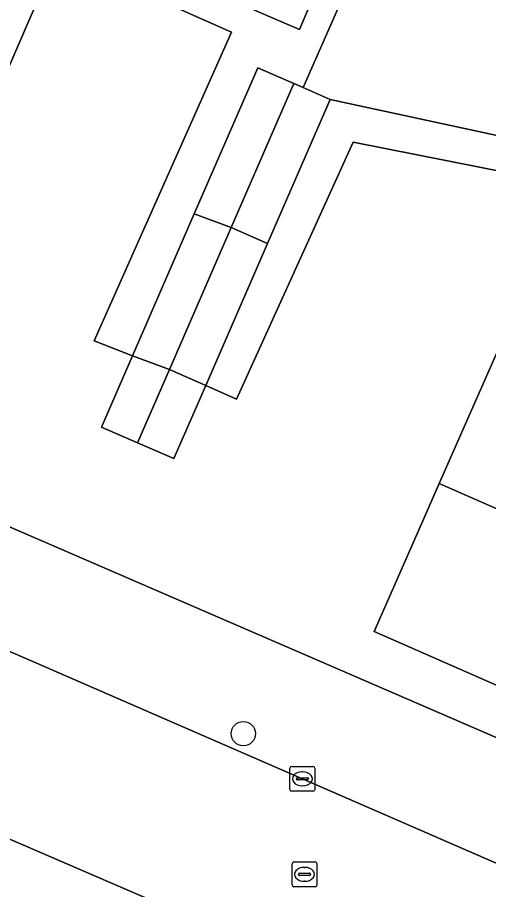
# Model space of a CAD drawing. Extents: x 162803 to 163818, y 381639 to 382475.
# Drawn here: x 163339.09 to 163358.03, y 381964.96 to 382000.04 of the extents above; entities that cross this region are included whole.
import ezdxf

# ---------------------------------------------------------------- set-up
doc = ezdxf.new("R2010")
doc.units = 0
for name, color, linetype in [('IMGEO_Boom', 7, 'Continuous'), ('IMGEO_Erf', 7, 'Continuous'), ('IMGEO_Kolk', 7, 'Continuous'), ('IMGEO_Pand', 7, 'Continuous'), ('IMGEO_Rijbaan_lokaal_open', 7, 'Continuous'), ('IMGEO_Rioolput', 7, 'Continuous'), ('IMGEO_Voetpad_open', 7, 'Continuous')]:
    doc.layers.add(name, color=color, linetype=linetype)

msp = doc.modelspace()

# ---------------------------------------------------------------- linework, layer by layer
at = {"layer": 'IMGEO_Boom'}
msp.add_circle((163348.173, 381971.236), 0.489, dxfattribs=at)
at = {"layer": 'IMGEO_Erf'}
for points in [[(163331.551, 382007.665), (163350.436, 381999.565), (163361.097, 382024.652)], [(163362.402, 382024.064), (163350.573, 381997.224), (163351.667, 381996.748), (163362.222, 381994.469)], [(163362.95, 381992.97), (163352.594, 381995.034), (163347.904, 381984.689), (163346.66, 381985.243), (163345.379, 381982.299), (163343.921, 381982.934), (163342.464, 381983.568), (163343.709, 381986.429), (163342.173, 381987.038), (163347.701, 381999.452), (163331.175, 382006.79), (163328.258, 382000), (163323.267, 381988.382), (163322.499, 381986.595), (163361.532, 381969.699)], [(163360.264, 381972.335), (163353.432, 381975.338), (163355.445, 381979.916), (163356.054, 381981.3), (163358.457, 381986.766)]]:
    msp.add_lwpolyline(points, dxfattribs=at)
msp.add_lwpolyline([(163332.71, 381984.297), (163325.745, 381987.334), (163328.326, 381993.253), (163330.693, 381998.683), (163331.267, 382000), (163333.309, 382004.685), (163337.893, 382002.688), (163340.308, 382001.635), (163339.592, 382000), (163337.68, 381995.637), (163335.303, 381990.211), (163334.718, 381988.877)], close=True, dxfattribs=at)
at = {"layer": 'IMGEO_Kolk'}
for p, q in [((163350.046, 381968.993), (163350.046, 381969.845)), ((163350.121, 381969.919), (163350.973, 381969.919)), ((163351.047, 381969.845), (163351.047, 381968.993)), ((163350.305, 381969.413), (163350.305, 381969.425)), ((163350.348, 381969.462), (163350.746, 381969.462)), ((163350.534, 381969.699), (163350.559, 381969.699)), ((163350.789, 381969.425), (163350.789, 381969.413)), ((163350.743, 381969.376), (163350.345, 381969.376)), ((163350.557, 381969.139), (163350.532, 381969.139)), ((163350.973, 381968.919), (163350.121, 381968.919))]:
    msp.add_line(p, q, dxfattribs=at)
for points in [[(163350.046, 381968.993), (163350.046, 381969.845)], [(163350.121, 381969.919), (163350.973, 381969.919)], [(163351.047, 381969.845), (163351.047, 381968.993)], [(163350.973, 381968.919), (163350.121, 381968.919)]]:
    msp.add_lwpolyline(points, dxfattribs=at)
for centre, radius, start, end in [((163350.123, 381969.843), 0.0765, 91.552, 178.448), ((163350.123, 381969.843), 0.0765, 91.552, 178.448), ((163350.971, 381969.843), 0.0765, 1.552, 88.448), ((163350.971, 381969.843), 0.0765, 1.552, 88.448), ((163350.345, 381969.422), 0.0403, 85.8775, 175.7526), ((163350.342, 381969.412), 0.0366, 178.938, 274.7102), ((163350.746, 381969.419), 0.043, 264.8664, 352.4533), ((163350.75, 381969.424), 0.0386, 1.7309, 96.639), ((163350.123, 381968.995), 0.0765, 181.552, 268.448), ((163350.123, 381968.995), 0.0765, 181.552, 268.448), ((163350.971, 381968.995), 0.0765, 271.552, 358.448), ((163350.971, 381968.995), 0.0765, 271.552, 358.448)]:
    msp.add_arc(centre, radius, start, end, dxfattribs=at)
for centre, major_axis, ratio, start_param, end_param in [((163350.533, 381969.419), (-0.387, 0.002), 0.722429, 4.712389, 7.853982), ((163350.558, 381969.419), (-0.39, 0.002), 0.717154, 1.570796, 4.712389)]:
    msp.add_ellipse(centre, major_axis=major_axis, ratio=ratio, start_param=start_param, end_param=end_param, dxfattribs=at)
at = {"layer": 'IMGEO_Pand'}
for points in [[(163337.68, 381995.637), (163339.592, 382000), (163340.308, 382001.635), (163337.893, 382002.688), (163333.309, 382004.685), (163331.267, 382000), (163330.693, 381998.683)], [(163347.69, 381991.595), (163350.208, 381997.383), (163348.752, 381998.017), (163346.195, 381992.141)], [(163351.667, 381996.748), (163350.573, 381997.224), (163350.208, 381997.383), (163347.69, 381991.595), (163349.146, 381990.955)], [(163347.69, 381991.595), (163346.195, 381992.141), (163343.709, 381986.429), (163345.205, 381985.883)], [(163347.69, 381991.595), (163345.205, 381985.883), (163346.66, 381985.243), (163349.146, 381990.955)], [(163362.885, 381978.297), (163365.288, 381983.764), (163358.457, 381986.766), (163356.054, 381981.3)], [(163343.709, 381986.429), (163342.464, 381983.568), (163343.921, 381982.934), (163345.205, 381985.883)], [(163343.921, 381982.934), (163345.379, 381982.299), (163346.66, 381985.243), (163345.205, 381985.883)], [(163362.885, 381978.297), (163356.054, 381981.3), (163355.445, 381979.916), (163353.432, 381975.338), (163360.264, 381972.335), (163360.345, 381972.518)]]:
    msp.add_lwpolyline(points, close=True, dxfattribs=at)
at = {"layer": 'IMGEO_Rijbaan_lokaal_open'}
msp.add_lwpolyline([(163360.196, 381965.225), (163337.225, 381975.21), (163334.486, 381968.838), (163345.294, 381964.18), (163357.753, 381958.749), (163359.789, 381957.922), (163393.809, 381943.083), (163396.507, 381949.508), (163370.112, 381960.939)], close=True, dxfattribs=at)
at = {"layer": 'IMGEO_Rioolput'}
for p, q in [((163350.134, 381965.149), (163350.134, 381966.001)), ((163350.209, 381966.075), (163351.061, 381966.075)), ((163351.135, 381966.001), (163351.135, 381965.149)), ((163350.393, 381965.569), (163350.393, 381965.581)), ((163350.831, 381965.532), (163350.433, 381965.532)), ((163350.436, 381965.618), (163350.834, 381965.618)), ((163350.622, 381965.855), (163350.647, 381965.855)), ((163350.877, 381965.581), (163350.877, 381965.569)), ((163350.645, 381965.295), (163350.62, 381965.295)), ((163351.061, 381965.075), (163350.209, 381965.075))]:
    msp.add_line(p, q, dxfattribs=at)
for points in [[(163350.134, 381965.149), (163350.134, 381966.001)], [(163350.209, 381966.075), (163351.061, 381966.075)], [(163351.135, 381966.001), (163351.135, 381965.149)], [(163351.061, 381965.075), (163350.209, 381965.075)]]:
    msp.add_lwpolyline(points, dxfattribs=at)
for centre, radius, start, end in [((163350.211, 381965.999), 0.0765, 91.552, 178.448), ((163350.211, 381965.999), 0.0765, 91.552, 178.448), ((163351.059, 381965.999), 0.0765, 1.552, 88.448), ((163351.059, 381965.999), 0.0765, 1.552, 88.448), ((163350.433, 381965.578), 0.0403, 85.8775, 175.7526), ((163350.43, 381965.568), 0.0366, 178.938, 274.7102), ((163350.834, 381965.575), 0.043, 264.8664, 352.4533), ((163350.838, 381965.58), 0.0386, 1.7309, 96.639), ((163350.211, 381965.151), 0.0765, 181.552, 268.448), ((163350.211, 381965.151), 0.0765, 181.552, 268.448), ((163351.059, 381965.151), 0.0765, 271.552, 358.448), ((163351.059, 381965.151), 0.0765, 271.552, 358.448)]:
    msp.add_arc(centre, radius, start, end, dxfattribs=at)
for centre, major_axis, ratio, start_param, end_param in [((163350.621, 381965.575), (-0.387, 0.002), 0.722429, 4.712389, 7.853982), ((163350.646, 381965.575), (-0.39, 0.002), 0.717154, 1.570796, 4.712389)]:
    msp.add_ellipse(centre, major_axis=major_axis, ratio=ratio, start_param=start_param, end_param=end_param, dxfattribs=at)
at = {"layer": 'IMGEO_Voetpad_open'}
for points in [[(163161.734, 382044.254), (163197.135, 382032.623), (163200.444, 382031.53), (163208.637, 382028.823), (163209.414, 382028.496), (163209.865, 382029.593), (163221.055, 382025.109), (163220.636, 382023.993), (163241.137, 382015.775), (163244.386, 382014.495), (163257.778, 382009.046), (163258.164, 382010.136), (163269.369, 382005.691), (163268.89, 382004.622), (163276.65, 382001.485), (163297.139, 381992.593), (163300.295, 381991.223), (163309.414, 381987.243), (163309.902, 381988.367), (163319.822, 381984.046), (163319.351, 381982.939), (163334.063, 381976.602), (163337.225, 381975.21), (163360.196, 381965.225)], [(163361.532, 381969.699), (163322.499, 381986.595), (163317.691, 381988.56), (163314.664, 381989.892), (163311.571, 381991.346), (163291.511, 382000), (163271.449, 382008.655), (163266.604, 382010.447), (163263.485, 382011.703), (163260.414, 382012.994), (163257.35, 382014.223), (163234.283, 382023.476), (163223.089, 382027.966)], [(163345.294, 381964.18), (163334.486, 381968.838), (163331.307, 381970.219), (163302.214, 381982.84)]]:
    msp.add_lwpolyline(points, dxfattribs=at)
for points in [[(163362.402, 382024.064), (163361.097, 382024.652), (163350.436, 381999.565), (163331.551, 382007.665), (163331.175, 382006.79), (163347.701, 381999.452), (163342.173, 381987.038), (163343.709, 381986.429), (163346.195, 381992.141), (163348.752, 381998.017), (163350.208, 381997.383), (163350.573, 381997.224)], [(163351.667, 381996.748), (163349.146, 381990.955), (163346.66, 381985.243), (163347.904, 381984.689), (163352.594, 381995.034), (163362.95, 381992.97), (163371.268, 381989.41), (163371.684, 381990.354), (163362.222, 381994.469)]]:
    msp.add_lwpolyline(points, close=True, dxfattribs=at)

doc.saveas('drawing.dxf')
